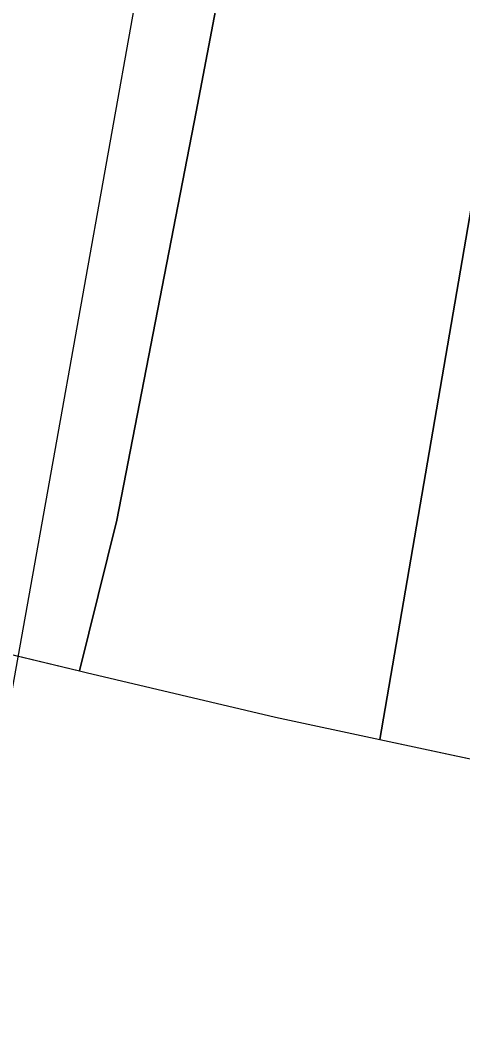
# Model space of a CAD drawing. Extents: x -762274 to -759271, y -1061928 to -1059060.
# Drawn here: x -760024.3 to -759953.1, y -1060148.1 to -1059986.3 of the extents above; entities that cross this region are included whole.
import ezdxf

# ---------------------------------------------------------------- set-up
doc = ezdxf.new("R2010")
doc.units = 0
for name, color, linetype in [('Hranice parcel', 7, 'Continuous'), ('Polygon ku', 7, 'Continuous'), ('Polygon parcely', 7, 'Continuous'), ('Poz předměty', 7, 'Continuous')]:
    doc.layers.add(name, color=color, linetype=linetype)

msp = doc.modelspace()

# ---------------------------------------------------------------- linework, layer by layer
at = {"layer": 'Hranice parcel'}
for p, q in [((-760057.38, -1060080.77), (-760014.8, -1060091)), ((-760014.8, -1060091), (-760013.72, -1060091.26)), ((-760013.72, -1060091.26), (-759983.22, -1060098.46)), ((-759983.22, -1060098.46), (-759966.43, -1060102.05)), ((-759966.43, -1060102.05), (-759945.84, -1060106.46))]:
    msp.add_line(p, q, dxfattribs=at)
for points in [[(-760014.8, -1060091), (-760008.77, -1060066.75), (-759995.99, -1060001.03), (-759989.95, -1059969.21), (-759977.18, -1059901.54), (-759957.93, -1059797.95)], [(-759966.43, -1060102.05), (-759947.9, -1059994.09), (-759932.29, -1059907.12), (-759913.18, -1059816.61)]]:
    msp.add_lwpolyline(points, dxfattribs=at)
at = {"layer": 'Polygon ku'}
msp.add_lwpolyline([(-760075.71, -1060176.88), (-760072.2, -1060137.16), (-760067.83, -1060119.39), (-760060.14, -1060090.99), (-760057.38, -1060080.77), (-760014.8, -1060091), (-760013.72, -1060091.26), (-759983.22, -1060098.46), (-759966.43, -1060102.05), (-759945.84, -1060106.46)], dxfattribs=at)
at = {"layer": 'Polygon parcely'}
for points in [[(-759957.93, -1059797.95), (-759970.48, -1059792.55), (-759998.02, -1059783.24), (-760001.01, -1059796.76), (-760015.46, -1059897.47), (-760027.51, -1059990.4), (-760032.76, -1060019.15), (-760038.3, -1060033.39), (-760046.97, -1060048.1), (-760051.87, -1060060.98), (-760057.38, -1060080.77), (-760014.8, -1060091), (-760008.77, -1060066.75), (-759995.99, -1060001.03), (-759989.95, -1059969.21), (-759977.18, -1059901.54)], [(-759913.18, -1059816.61), (-759918.25, -1059814.68), (-759952.81, -1059800.15), (-759957.93, -1059797.95), (-759977.18, -1059901.54), (-759989.95, -1059969.21), (-759995.99, -1060001.03), (-760008.77, -1060066.75), (-760014.8, -1060091), (-760013.72, -1060091.26), (-759983.22, -1060098.46), (-759966.43, -1060102.05), (-759947.9, -1059994.09), (-759932.29, -1059907.12)], [(-759863.67, -1059836.39), (-759884.05, -1059827.71), (-759913.18, -1059816.61), (-759932.29, -1059907.12), (-759947.9, -1059994.09), (-759966.43, -1060102.05), (-759945.84, -1060106.46), (-759917.62, -1060111.15), (-759899.41, -1060011.76), (-759880.98, -1059907.77)]]:
    msp.add_lwpolyline(points, close=True, dxfattribs=at)
at = {"layer": 'Poz předměty'}
msp.add_line((-759993.06, -1059911.9), (-760049.01, -1060224.35), dxfattribs=at)

doc.saveas('drawing.dxf')
